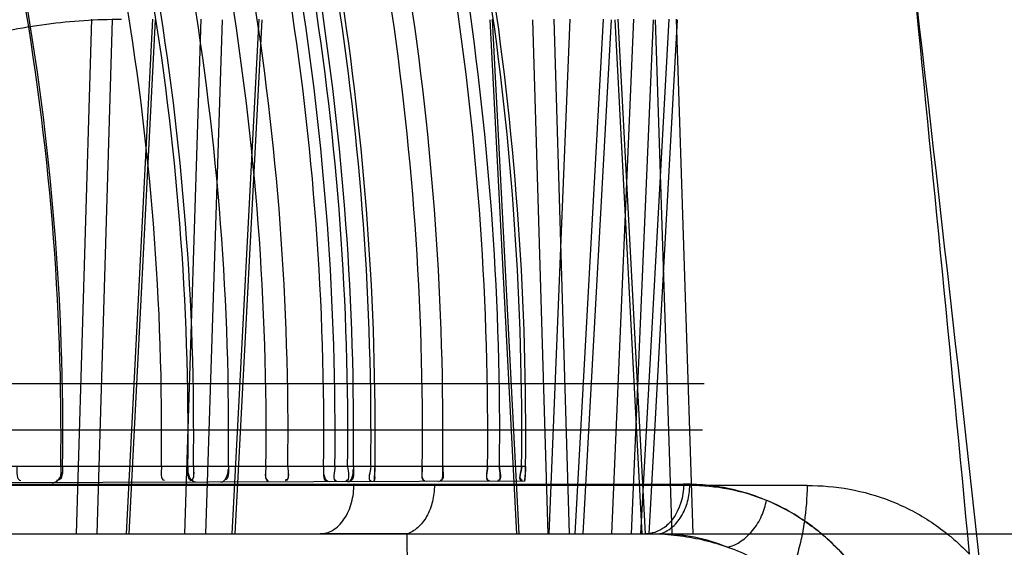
# Model space of a CAD drawing. Header units: millimetres. Extents: x 0 to 297, y 0 to 210.
# Tile 273 of 401: x 147.7575 to 147.8556, y 158.7301 to 158.7827. Entities that reach past the tile are written whole.
import ezdxf

# ---------------------------------------------------------------- set-up
doc = ezdxf.new("R2010")
doc.units = ezdxf.units.MM
doc.header["$LTSCALE"] = 16.335
doc.layers.add('INTFCLR_1', color=7, linetype='CONTINUOUS')
doc.layers.add('INTFCLR_144815', color=7, linetype='CONTINUOUS')

msp = doc.modelspace()

# ---------------------------------------------------------------- linework, layer by layer
at = {"layer": 'INTFCLR_1', "color": 9, "linetype": 'Continuous'}
for p, q in [((147.8078852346, 158.7381826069), (147.7380145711, 158.7381826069)), ((147.8078096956, 158.7367372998), (147.739205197, 158.736497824))]:
    msp.add_line(p, q, dxfattribs=at)
at = {"layer": 'INTFCLR_1', "color": 7, "linetype": 'Continuous'}
for p, q in [((147.7928444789, 158.7371230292), (147.7928757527, 158.7381826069)), ((147.8078852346, 158.7381826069), (147.8078565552, 158.7371601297)), ((147.7928445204, 158.7371237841), (147.7927933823, 158.7366848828)), ((147.7927933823, 158.7366848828), (147.7928444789, 158.7371230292)), ((147.8078096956, 158.7367372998), (147.8078565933, 158.7371608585))]:
    msp.add_line(p, q, dxfattribs=at)
at = {"layer": 'INTFCLR_1', "color": 6, "linetype": 'Continuous'}
for centre, radius, start, end in [((147.5052065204, 158.7414782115), 0.256366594, 359.2634397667, 20.9595063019), ((147.5051016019, 158.7414781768), 0.2566559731, 359.2642780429, 20.9347710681), ((147.5060442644, 158.7414782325), 0.265563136, 359.2889439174, 20.2013567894), ((147.5061487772, 158.7414782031), 0.2680899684, 359.2956524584, 20.0027825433), ((147.5053112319, 158.7414782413), 0.2694879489, 359.2992983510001, 19.894613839), ((147.5052063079, 158.7414782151), 0.2730791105, 359.3085189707, 19.6221788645), ((147.5059434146, 158.7414792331), 0.2760825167, 359.3158305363, 19.3998935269), ((147.5054189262, 158.7414787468), 0.2787867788, 359.3225670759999, 19.2043971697), ((147.5060440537, 158.7414782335), 0.2817306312, 359.3297505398, 18.9960965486), ((147.5058363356, 158.7414785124), 0.2830597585, 359.3328413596, 18.9034484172), ((147.5055216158, 158.7414784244), 0.2846455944, 359.3365762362, 18.7941893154), ((147.5053110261, 158.7414782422), 0.2854332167, 359.3384435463, 18.7404322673), ((147.505730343, 158.7414783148), 0.2867464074, 359.3414588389, 18.6514187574), ((147.5056254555, 158.7414782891), 0.2872692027, 359.3426624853, 18.6162324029), ((147.5059426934, 158.7414787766), 0.2916678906, 359.3524804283, 18.3253128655), ((147.5054183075, 158.7414786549), 0.2942287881, 359.3581402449, 18.1602453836), ((147.5058359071, 158.7414784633), 0.2982805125, 359.3668962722, 17.9051785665), ((147.5055212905, 158.7414783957), 0.2997857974, 359.3700882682, 17.81226521), ((147.5057301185, 158.741478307), 0.3017811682, 359.3742702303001, 17.6906031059), ((147.5056252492, 158.7414782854), 0.302277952, 359.3753027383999, 17.6605754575)]:
    msp.add_arc(centre, radius, start, end, dxfattribs=at)
at = {"layer": 'INTFCLR_1', "color": 7, "linetype": 'Continuous'}
for centre, radius, start, end in [((147.7756065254, 158.7383812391), 0.0172703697, 354.3631284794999, 359.3410173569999), ((147.7690637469, 158.7384563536), 0.0238135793, 356.0059944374, 359.3413542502), ((147.7903550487, 158.738374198), 0.0175312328, 354.6424761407, 359.3738371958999), ((147.7837099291, 158.7384467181), 0.0241767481, 356.2040695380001, 359.374085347)]:
    msp.add_arc(centre, radius, start, end, dxfattribs=at)
at = {"layer": 'INTFCLR_1', "color": 6, "linetype": 'Continuous'}
for points in [[(147.757172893, 158.7381826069), (147.7571665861, 158.737702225), (147.7570988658, 158.7367981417), (147.7575792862, 158.7367998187)], [(147.7615519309, 158.7381826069), (147.761545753, 158.7377020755), (147.7616110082, 158.7368055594), (147.76113044, 158.7368038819)], [(147.7617364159, 158.7381826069), (147.761730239, 158.7377016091), (147.7617271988, 158.7368269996), (147.7612461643, 158.7368253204)], [(147.7715869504, 158.7381826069), (147.7715812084, 158.7377199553), (147.7714221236, 158.7368252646), (147.771884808, 158.7368268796)], [(147.7742184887, 158.7381826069), (147.7742128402, 158.7377231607), (147.7741233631, 158.7368515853), (147.7745828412, 158.7368531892)], [(147.7747790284, 158.7381826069), (147.7747729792, 158.7376879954), (147.7748962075, 158.7367491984), (147.774401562, 158.7367474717)], [(147.7747790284, 158.7381826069), (147.7747733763, 158.7377204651), (147.774928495, 158.736833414), (147.7744663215, 158.7368318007)], [(147.7782655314, 158.7381826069), (147.7782600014, 158.7377244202), (147.7783477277, 158.7368619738), (147.7778895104, 158.7368603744)], [(147.7820062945, 158.7381826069), (147.7820009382, 158.7377339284), (147.7817580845, 158.7368499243), (147.7822067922, 158.7368514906)], [(147.7820062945, 158.7381826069), (147.7820005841, 158.7377042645), (147.7817742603, 158.7367671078), (147.7822526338, 158.7367687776)], [(147.7841861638, 158.7381826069), (147.7841805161, 158.7377048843), (147.7844035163, 158.7367748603), (147.7839257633, 158.7367731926)], [(147.7841861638, 158.7381826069), (147.7841808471, 158.7377328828), (147.7844177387, 158.7368526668), (147.7839679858, 158.7368510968)], [(147.7877554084, 158.7381826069), (147.7877496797, 158.7376929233), (147.7876296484, 158.7367575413), (147.7881193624, 158.7367592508)], [(147.7888768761, 158.7381826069), (147.7888714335, 158.7377151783), (147.788549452, 158.7367856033), (147.7890169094, 158.7367872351)], [(147.7888768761, 158.7381826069), (147.7888713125, 158.7377047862), (147.7885518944, 158.7367555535), (147.7890297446, 158.7367572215)], [(147.790148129, 158.7381826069), (147.7901425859, 158.7377038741), (147.7904580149, 158.7367579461), (147.7899792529, 158.7367562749)], [(147.790148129, 158.7381826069), (147.7901427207, 158.7377155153), (147.7904601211, 158.7367914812), (147.789993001, 158.7367898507)], [(147.7907252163, 158.7381826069), (147.7907195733, 158.7376939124), (147.7908392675, 158.7367668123), (147.7903505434, 158.7367651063)], [(147.7924578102, 158.7381826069), (147.7924523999, 158.7377119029), (147.7920317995, 158.7367694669), (147.7925025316, 158.7367711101)], [(147.7924578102, 158.7381826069), (147.7924524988, 158.73772051), (147.792036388, 158.7367952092), (147.7924985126, 158.7367968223)], [(147.7975919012, 158.7381826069), (147.7975865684, 158.7377106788), (147.7973655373, 158.7367865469), (147.7978374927, 158.7367881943)], [(147.7979681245, 158.7367029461), (147.7974592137, 158.7367011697), (147.7975861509, 158.7376737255), (147.7975919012, 158.7381826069)], [(147.799248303, 158.7367074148), (147.7997561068, 158.7367091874), (147.7996229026, 158.7376748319), (147.7996285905, 158.7381826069)], [(147.7996285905, 158.7381826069), (147.7996233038, 158.7377106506), (147.7998413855, 158.7367922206), (147.7993694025, 158.736790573)], [(147.8040982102, 158.7381826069), (147.8040931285, 158.737722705), (147.8037778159, 158.7368082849), (147.8042377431, 158.7368098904)], [(147.804314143, 158.736725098), (147.8038230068, 158.7367233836), (147.8040927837, 158.7376914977), (147.8040982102, 158.7381826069)], [(147.8050666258, 158.7367277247), (147.8055572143, 158.7367294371), (147.8052835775, 158.7376920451), (147.8052889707, 158.7381826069)], [(147.8052889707, 158.7381826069), (147.8052838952, 158.7377209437), (147.8055958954, 158.7368078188), (147.8051342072, 158.7368062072)], [(147.8075613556, 158.736736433), (147.8070787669, 158.7367347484), (147.80748802, 158.7377000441), (147.8074932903, 158.7381826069)], [(147.8074932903, 158.7381826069), (147.8074884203, 158.7377366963), (147.8070846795, 158.7368437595), (147.807530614, 158.7368453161)], [(147.760694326, 158.7365728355), (147.7611724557, 158.7365745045), (147.7616605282, 158.7371492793), (147.7616666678, 158.7376273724)], [(147.7749982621, 158.7366227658), (147.7745005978, 158.7366210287), (147.7742218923, 158.7374041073), (147.7742280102, 158.7379017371)], [(147.777493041, 158.7366314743), (147.7779860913, 158.7366331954), (147.7782438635, 158.7374093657), (147.7782498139, 158.7379023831)], [(147.788314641, 158.736669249), (147.7878644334, 158.7366676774), (147.7877568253, 158.7374515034), (147.7877620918, 158.7379016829)], [(147.7901661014, 158.7366757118), (147.7906137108, 158.7366772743), (147.7907074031, 158.7374547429), (147.7907125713, 158.7379023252)]]:
    msp.add_open_spline(points, degree=3, dxfattribs=at)
at = {"layer": 'INTFCLR_144815', "color": 9, "linetype": 'Continuous'}
for p, q in [((147.7646033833, 158.7827866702), (147.7630838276, 158.7314782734)), ((147.7651820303, 158.7314782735), (147.7666975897, 158.7827343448)), ((147.7680945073, 158.7314782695), (147.7707364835, 158.7827866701)), ((147.77097027, 158.7827343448), (147.7683286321, 158.7314782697)), ((147.7739088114, 158.7314782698), (147.7755507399, 158.7827866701)), ((147.7776312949, 158.7827343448), (147.7759933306, 158.7314782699)), ((147.7812790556, 158.7827866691), (147.7785887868, 158.7314782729)), ((147.778932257, 158.731478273), (147.7816219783, 158.7827343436)), ((147.8043297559, 158.782734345), (147.806988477, 158.7314782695)), ((147.8045380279, 158.7827866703), (147.8072017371, 158.7314782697)), ((147.8101350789, 158.7314782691), (147.8086024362, 158.7827343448)), ((147.8122542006, 158.7314782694), (147.8107222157, 158.7827866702)), ((147.8128287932, 158.7314782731), (147.8156374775, 158.7827866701)), ((147.8164045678, 158.7827343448), (147.813597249, 158.7314782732)), ((147.8164838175, 158.7314782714), (147.8186638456, 158.7827866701)), ((147.8195142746, 158.7314782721), (147.8168067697, 158.7827343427)), ((147.8198382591, 158.7314782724), (147.8171258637, 158.7827866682)), ((147.8205918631, 158.7827343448), (147.8184154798, 158.7314782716)), ((147.8221563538, 158.7827866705), (147.8193371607, 158.7314782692)), ((147.8202073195, 158.7314782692), (147.8230249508, 158.782734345)), ((147.820797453, 158.7827343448), (147.8224532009, 158.7314782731)), ((147.8229018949, 158.7827866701), (147.8245572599, 158.7314782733)), ((147.8255103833, 158.7418272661), (147.727976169, 158.7418272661)), ((147.8359479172, 158.7363037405), (147.1064195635, 158.7363037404)), ((147.1201436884, 158.7364346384), (147.8236405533, 158.7364346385)), ((147.7988000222, 158.7363213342), (147.7907831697, 158.7364346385)), ((147.047397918, 158.7314782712), (147.8355042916, 158.7314782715)), ((147.7960585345, 158.7314782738), (147.7961011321, 158.7164854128))]:
    msp.add_line(p, q, dxfattribs=at)
at = {"layer": 'INTFCLR_144815', "color": 6, "linetype": 'Continuous'}
for p, q in [((147.812290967, 158.78278667), (147.8102058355, 158.7314782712)), ((147.7279576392, 158.7464782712), (147.8256728, 158.7464782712)), ((147.7960585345, 158.7314782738), (147.7874006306, 158.7314782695)), ((147.8355042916, 158.7314782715), (147.9164497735, 158.7314782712))]:
    msp.add_line(p, q, dxfattribs=at)
msp.add_ellipse((147.5056636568, 157.0000189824), major_axis=(0, 3.0529033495), ratio=0.1377199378, start_param=-0.9685585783, end_param=-0.9445698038, dxfattribs=at)
at = {"layer": 'INTFCLR_144815', "color": 9, "linetype": 'Continuous'}
for points, knots in [([(147.890074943, 158.4917480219), (147.8855646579, 158.5398548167), (147.8750067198, 158.646256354), (147.8568223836, 158.807519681), (147.8356427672, 158.9707933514), (147.8200419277, 159.0756775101), (147.8120407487, 159.1257148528)], [0, 0, 0, 0, 0.2268957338, 0.5020939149, 0.7620442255, 1, 1, 1, 1]), ([(147.8657991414, 158.7827343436), (147.8657171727, 158.7842140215), (147.8653972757, 158.7864266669), (147.8646877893, 158.7889215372), (147.8641884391, 158.7903156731), (147.8633534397, 158.792352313), (147.8621161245, 158.7946105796), (147.8605922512, 158.7966595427), (147.8596456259, 158.7977618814), (147.8581711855, 158.7993241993), (147.8565173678, 158.8007090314), (147.8547261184, 158.8018716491), (147.8535018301, 158.8025837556), (147.8512942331, 158.8036594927), (147.8489404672, 158.8044004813), (147.8468798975, 158.8047724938), (147.8454917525, 158.8049508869), (147.8444424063, 158.8050044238), (147.8437438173, 158.8050044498)], [0, 0, 0, 0, 0.1288133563, 0.1929938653, 0.2252436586, 0.2574793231, 0.3843072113, 0.4475385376, 0.4791869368, 0.5105487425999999, 0.6342565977, 0.6651901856, 0.6961489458, 0.7573064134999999, 0.8783917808, 0.9088769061, 0.9392774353, 1, 1, 1, 1]), ([(147.8797914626, 158.4599032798), (147.8789143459, 158.4697919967), (147.873708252, 158.5277896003), (147.8631473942, 158.6376519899), (147.8523223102, 158.7375096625), (147.8463275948, 158.7892996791)], [0, 0, 0, 0, 0.08995059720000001, 0.5276123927, 1, 1, 1, 1]), ([(147.7381658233, 158.7745305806), (147.7392688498, 158.7752102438), (147.7416228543, 158.7765464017), (147.7452013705, 158.7782404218), (147.7482958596, 158.7794409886), (147.7507279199, 158.780243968), (147.7544355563, 158.7813259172), (147.7600436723, 158.7824550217), (147.765098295, 158.7827866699), (147.7675949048, 158.7827866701)], [0, 0, 0, 0, 0.1256183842, 0.2621812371, 0.3835069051, 0.4471817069, 0.5104573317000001, 0.7579366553, 1, 1, 1, 1]), ([(147.7874006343, 158.7314782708), (147.7878296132, 158.7314782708), (147.7887978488, 158.7317721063), (147.7899197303, 158.7329444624), (147.7906201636, 158.7345859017), (147.7907795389, 158.7358196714), (147.7907831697, 158.7364346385)], [0, 0, 0, 0, 0.1961905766, 0.4381110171, 0.7187440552, 1, 1, 1, 1]), ([(147.7988000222, 158.7363213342), (147.7987967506, 158.735782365), (147.7986697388, 158.7347009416), (147.7981142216, 158.7332223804), (147.7972320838, 158.7320686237), (147.7964444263, 158.7315984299), (147.796058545, 158.7314782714)], [0, 0, 0, 0, 0.2742221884, 0.5484670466, 0.7943730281, 1, 1, 1, 1]), ([(147.8236405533, 158.7364346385), (147.8236324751, 158.7352077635), (147.823140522, 158.7334568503), (147.8215227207, 158.7318437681), (147.8204718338, 158.7314782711), (147.8198682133, 158.7314782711)], [0, 0, 0, 0, 0.5425609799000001, 0.7330666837, 1, 1, 1, 1]), ([(147.8359479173, 158.7363037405), (147.8359399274, 158.7350939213), (147.835801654, 158.7332542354), (147.8353545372, 158.7308204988), (147.8347094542, 158.7283653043), (147.8335479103, 158.7254192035), (147.8316051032, 158.7222565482), (147.8292046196, 158.7196675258), (147.8264949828, 158.7177995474), (147.823660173, 158.716713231), (147.8217335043, 158.7164782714), (147.8208131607, 158.7164782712)], [0, 0, 0, 0, 0.1319262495, 0.2003326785, 0.2696362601, 0.4085101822, 0.5439528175, 0.672080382, 0.790719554, 0.8996421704, 1, 1, 1, 1]), ([(147.8212683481, 158.7314782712), (147.8216826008, 158.7315969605), (147.8225263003, 158.732054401), (147.823494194, 158.7332066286), (147.8241046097, 158.7346925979), (147.8242442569, 158.7357816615), (147.8242478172, 158.7363213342)], [0, 0, 0, 0, 0.2137313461, 0.4618141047, 0.7323230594, 1, 1, 1, 1]), ([(147.8462062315, 158.7164782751), (147.8459777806, 158.7173883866), (147.845550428, 158.7188515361), (147.8446426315, 158.7213301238), (147.8437096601, 158.7233709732), (147.8426377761, 158.7252714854), (147.8415216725, 158.727013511), (147.8400009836, 158.7289861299), (147.8382977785, 158.7307186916), (147.8368624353, 158.7319225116), (147.83541679, 158.7329899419), (147.8328123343, 158.7345587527), (147.8299569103, 158.7356125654), (147.8274562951, 158.7361229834), (147.8257709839, 158.7363642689), (147.8244928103, 158.7364334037), (147.8236405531, 158.7364345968)], [0, 0, 0, 0, 0.0863917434, 0.1401390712, 0.242965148, 0.2925048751, 0.3409375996, 0.4333543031, 0.5212641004, 0.5640097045, 0.6057295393, 0.6866034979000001, 0.8433392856, 0.8824674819, 0.921534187, 1, 1, 1, 1]), ([(147.8242478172, 158.7363213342), (147.825546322, 158.736321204), (147.8281633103, 158.7360810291), (147.8306849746, 158.7353289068), (147.8318965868, 158.7348253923)], [0, 0, 0, 0, 0.4974016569, 1, 1, 1, 1]), ([(147.8359479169, 158.7363036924), (147.8373594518, 158.736303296), (147.8401913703, 158.7360592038), (147.8436255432, 158.7350899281), (147.8462395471, 158.7339122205), (147.8481440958, 158.7328094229), (147.8496556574, 158.731718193), (147.8509913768, 158.7305903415), (147.8517132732, 158.7298961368), (147.8521404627, 158.7294518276)], [0, 0, 0, 0, 0.2343936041, 0.4690873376, 0.588647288, 0.7097815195, 0.8339169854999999, 0.8976495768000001, 1, 1, 1, 1]), ([(147.8280261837, 158.7301372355), (147.8289938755, 158.7303780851), (147.8303643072, 158.7313961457), (147.8314654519, 158.7332077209), (147.8318031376, 158.7342895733), (147.8318965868, 158.7348253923)], [0, 0, 0, 0, 0.4715821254, 0.742786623, 1, 1, 1, 1]), ([(147.8318965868, 158.7348253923), (147.833163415, 158.7343002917), (147.8350180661, 158.7333031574), (147.8369893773, 158.7318304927), (147.8380943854, 158.7308705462), (147.8389103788, 158.7300875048), (147.83970097, 158.7292506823), (147.8407264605, 158.7280544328), (147.8419344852, 158.7264211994), (147.8430110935, 158.7246459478), (147.8438027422, 158.7231234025), (147.8449831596, 158.7205894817), (147.8457398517, 158.7183372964), (147.8462061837, 158.7164782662)], [0, 0, 0, 0, 0.1705286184, 0.2596311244, 0.3056224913, 0.3524687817, 0.4002079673, 0.4487194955, 0.5483375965, 0.6524252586, 0.7065378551, 0.7616646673, 1, 1, 1, 1]), ([(147.8432802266, 158.7082221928), (147.8432591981, 158.7086635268), (147.8431902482, 158.709637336), (147.8430075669, 158.7111298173), (147.8426874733, 158.7129047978), (147.8421811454, 158.7149073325), (147.8415138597, 158.716832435), (147.8406152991, 158.7189023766), (147.839690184, 158.7206035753), (147.8386360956, 158.7221813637), (147.8375259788, 158.7236389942), (147.8360150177, 158.7252911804), (147.8343377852, 158.7267239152), (147.8329278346, 158.7277220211), (147.8314927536, 158.7286144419), (147.828891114, 158.7299324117), (147.8260892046, 158.7307971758), (147.8236367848, 158.731218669), (147.8219709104, 158.7314198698), (147.8207099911, 158.7314782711), (147.8198682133, 158.7314782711)], [0, 0, 0, 0, 0.0361506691, 0.0798442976, 0.1229592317, 0.1836460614, 0.2486590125, 0.2894084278, 0.368204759, 0.4066496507, 0.4445815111, 0.518034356, 0.589357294, 0.6245866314, 0.6593045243, 0.7275441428, 0.8627616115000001, 0.8969256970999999, 0.9311262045, 1, 1, 1, 1])]:
    msp.add_open_spline(points, degree=3, knots=knots, dxfattribs=at)
at = {"layer": 'INTFCLR_144815', "color": 6, "linetype": 'Continuous'}
msp.add_open_spline([(147.8280261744, 158.7301372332), (147.8269626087, 158.7305870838), (147.8247360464, 158.7312641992), (147.8224217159, 158.7314776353), (147.8212683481, 158.7314782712)], degree=3, knots=[0, 0, 0, 0, 0.500307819, 1, 1, 1, 1], dxfattribs=at)

doc.saveas('drawing.dxf')
